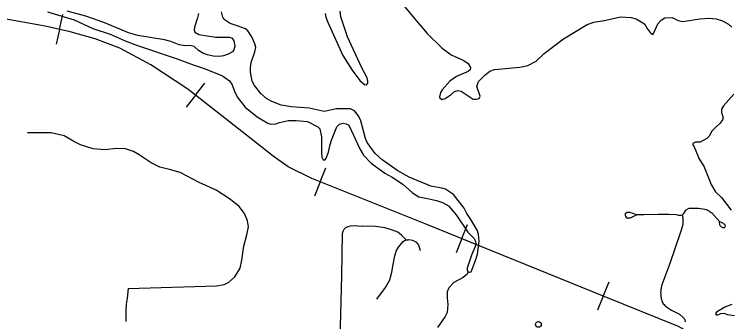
# Model space of a CAD drawing. Extents: x -19 to 366, y -4 to 359.
# Drawn here: x 143.606 to 144.78, y 195.81 to 196.314 of the extents above; entities that cross this region are included whole.
import ezdxf

# ---------------------------------------------------------------- set-up
doc = ezdxf.new("R2010")
doc.units = 0
for name, color, linetype in [('Level 32', 7, 'Continuous'), ('Level 33', 7, 'Continuous'), ('Level 34', 7, 'Continuous'), ('Level 35', 7, 'Continuous'), ('Level 40', 7, 'Continuous'), ('Level 45', 7, 'Continuous'), ('Level 46', 7, 'Continuous'), ('Level 60', 7, 'Continuous')]:
    doc.layers.add(name, color=color, linetype=linetype)

msp = doc.modelspace()

# ---------------------------------------------------------------- linework, layer by layer
at = {"layer": 'Level 32'}
for points in [[(144.7001, 195.9849), (144.6982, 195.9846), (144.6964, 195.9846), (144.6946, 195.9846), (144.6907, 195.9853), (144.6778, 195.9859), (144.6611, 195.9862), (144.6374, 195.9857), (144.6253, 195.9856), (144.6198, 195.9877), (144.6182, 195.988), (144.6143, 195.9892), (144.6122, 195.9895), (144.6102, 195.9893), (144.6069, 195.987), (144.6067, 195.985), (144.6071, 195.9833), (144.6091, 195.9808), (144.6123, 195.9803), (144.6153, 195.9808), (144.6189, 195.9823), (144.6253, 195.9856)], [(144.7001, 195.9849), (144.7011, 195.9813), (144.7012, 195.9806), (144.7014, 195.978), (144.7015, 195.9754), (144.7014, 195.9728), (144.7012, 195.9702), (144.7008, 195.9676), (144.6975, 195.9569), (144.6887, 195.9313), (144.6797, 195.9055), (144.6734, 195.888), (144.6667, 195.8708), (144.6662, 195.8688), (144.6657, 195.8661), (144.6653, 195.8633), (144.665, 195.8606), (144.6649, 195.8578), (144.665, 195.8551), (144.6652, 195.8523), (144.6656, 195.8496), (144.6657, 195.8484), (144.6662, 195.8466), (144.6667, 195.8448), (144.6674, 195.8431), (144.6683, 195.8414), (144.6693, 195.8398), (144.6704, 195.8383), (144.6716, 195.8369), (144.6729, 195.8356), (144.6826, 195.8294), (144.6959, 195.8227), (144.7019, 195.8174), (144.7023, 195.817), (144.7031, 195.8157), (144.7039, 195.8144), (144.7045, 195.813), (144.705, 195.8116), (144.7053, 195.8101)], [(144.7001, 195.9849), (144.7013, 195.986), (144.7025, 195.9872), (144.7035, 195.9885), (144.7044, 195.9899), (144.7047, 195.9905), (144.7061, 195.9931), (144.707, 195.9939), (144.7081, 195.9947), (144.7092, 195.9953), (144.7104, 195.9958), (144.7116, 195.9961), (144.7129, 195.9963), (144.7141, 195.9963), (144.727, 195.9963), (144.7374, 195.995), (144.7393, 195.9944), (144.7412, 195.9936), (144.743, 195.9927), (144.7447, 195.9917), (144.7463, 195.9905), (144.7479, 195.9893), (144.7486, 195.9885), (144.7615, 195.9743), (144.7656, 195.9727), (144.7676, 195.9712), (144.7693, 195.9699), (144.7704, 195.9682), (144.7706, 195.9665), (144.7701, 195.965), (144.7688, 195.9643), (144.7675, 195.9641), (144.766, 195.9645), (144.7643, 195.9656), (144.763, 195.9671), (144.762, 195.9692), (144.7615, 195.9743)], [(143.7924, 195.865), (143.7907, 195.8488), (143.7894, 195.839), (143.7887, 195.8287), (143.7885, 195.8116), (143.7885, 195.8104)]]:
    msp.add_lwpolyline(points, dxfattribs=at)
at = {"layer": 'Level 33'}
msp.add_lwpolyline([(144.1429, 195.7682), (144.1416, 195.773), (144.1411, 195.7763), (144.1407, 195.7825), (144.1405, 195.8017), (144.1424, 195.8861), (144.1439, 195.9548), (144.1447, 195.9585), (144.1465, 195.9619), (144.1492, 195.9647), (144.1529, 195.9665), (144.1566, 195.9675), (144.1629, 195.9677), (144.1758, 195.967)], dxfattribs=at)
msp.add_circle((144.4646, 195.8059), 0.00473, dxfattribs=at)
at = {"layer": 'Level 34'}
for points in [[(144.2478, 195.9446), (144.2404, 195.9523), (144.2343, 195.9569), (144.2238, 195.9609), (144.2128, 195.964), (144.198, 195.9662), (144.1758, 195.967)], [(144.1998, 195.8475), (144.214, 195.8665), (144.2211, 195.8788), (144.2244, 195.8914), (144.2266, 195.904), (144.2294, 195.9185), (144.2318, 195.9259), (144.2355, 195.9327), (144.2433, 195.9417)], [(144.2433, 195.9417), (144.2451, 195.9432), (144.2467, 195.9442), (144.2478, 195.9446)], [(144.2478, 195.9446), (144.2481, 195.9447), (144.2498, 195.9447), (144.2511, 195.9446)], [(144.2715, 195.9265), (144.2687, 195.9357), (144.2654, 195.9401), (144.2591, 195.9435), (144.2518, 195.9446), (144.2511, 195.9446)]]:
    msp.add_lwpolyline(points, dxfattribs=at)
at = {"layer": 'Level 35'}
for points in [[(144.2423, 196.3301), (144.2581, 196.3111), (144.2822, 196.2826), (144.307, 196.2586), (144.3218, 196.2476), (144.3422, 196.2386), (144.3493, 196.2334), (144.3532, 196.2268), (144.3528, 196.2232), (144.3497, 196.2201), (144.3302, 196.2123), (144.3196, 196.2043), (144.3072, 196.1903)], [(143.6602, 196.318), (143.704, 196.3047), (143.7346, 196.2909), (143.763, 196.2816), (143.7874, 196.2705), (143.8076, 196.2628), (143.8712, 196.2418), (143.9008, 196.2305), (143.9185, 196.2246), (143.9473, 196.2131), (143.9584, 196.2049), (143.9621, 196.1996), (143.9676, 196.1856), (143.9724, 196.1771), (143.984, 196.1619), (144.004, 196.1459), (144.0212, 196.1356), (144.0265, 196.134), (144.0345, 196.1347), (144.0407, 196.137), (144.0552, 196.1399), (144.0679, 196.1401), (144.0864, 196.1382), (144.1033, 196.1299), (144.1066, 196.1262), (144.1091, 196.1133), (144.1093, 196.0863), (144.1099, 196.0797), (144.1119, 196.0755), (144.1151, 196.0756), (144.117, 196.0781), (144.1206, 196.088), (144.1228, 196.0987), (144.1258, 196.1078), (144.1346, 196.1299), (144.1389, 196.1338), (144.1446, 196.1354), (144.1499, 196.1347), (144.1539, 196.1325), (144.1725, 196.0927), (144.178, 196.0833), (144.1907, 196.0701), (144.2129, 196.0537), (144.2253, 196.0471), (144.2423, 196.0357), (144.2583, 196.0215), (144.2686, 196.0148), (144.2829, 196.012)], [(143.779, 196.2898), (143.7526, 196.3004), (143.7229, 196.3112), (143.6923, 196.3194)], [(143.9077, 196.3154), (143.9057, 196.3066), (143.901, 196.2927), (143.9005, 196.2878), (143.9017, 196.2848), (143.9084, 196.2807), (143.9356, 196.2767), (143.9587, 196.2764), (143.9629, 196.2749), (143.9656, 196.2704), (143.9674, 196.2617), (143.9654, 196.2556), (143.9632, 196.2526), (143.9566, 196.2487), (143.9487, 196.2461), (143.9421, 196.2451), (143.9318, 196.2457), (143.9225, 196.2476), (143.9151, 196.2506), (143.9078, 196.2549), (143.9005, 196.2614), (143.8935, 196.263), (143.8859, 196.2625), (143.8758, 196.2639), (143.8625, 196.2694), (143.852, 196.272), (143.8081, 196.2792), (143.7933, 196.2839), (143.779, 196.2898)], [(143.973, 196.2944), (143.9595, 196.2992), (143.9499, 196.3057), (143.9478, 196.3095), (143.9454, 196.3178)], [(144.1153, 196.3153), (144.1161, 196.3094), (144.1189, 196.3025), (144.1443, 196.2466), (144.1597, 196.2227), (144.1722, 196.2058), (144.1803, 196.1983), (144.1835, 196.1989), (144.1852, 196.2012), (144.1853, 196.2046), (144.1839, 196.2097), (144.1753, 196.2265), (144.1517, 196.2769), (144.141, 196.31), (144.1397, 196.3191)], [(144.3072, 196.1903), (144.3043, 196.1857), (144.3027, 196.1789), (144.3031, 196.1774), (144.3065, 196.1744), (144.312, 196.1761), (144.3219, 196.1825), (144.3274, 196.1874), (144.3329, 196.1891), (144.3382, 196.1879), (144.3579, 196.1752), (144.3632, 196.1747), (144.3674, 196.1761), (144.369, 196.1801), (144.3638, 196.196), (144.3664, 196.204), (144.3767, 196.2144), (144.3851, 196.221), (144.3926, 196.2235), (144.4341, 196.2273), (144.4475, 196.2301), (144.4607, 196.237), (144.4742, 196.2499), (144.5059, 196.2736), (144.5446, 196.2971), (144.5553, 196.301), (144.5724, 196.3037), (144.5998, 196.3098), (144.6167, 196.3087), (144.625, 196.3067), (144.6382, 196.2984), (144.6427, 196.2906), (144.6495, 196.282), (144.6519, 196.2811), (144.6534, 196.2826), (144.6602, 196.2983), (144.6655, 196.3044), (144.672, 196.3083), (144.6838, 196.3086), (144.6937, 196.3038), (144.7015, 196.302), (144.7291, 196.3068), (144.745, 196.3077), (144.756, 196.3064), (144.7665, 196.3033), (144.7759, 196.2981), (144.7818, 196.2932)], [(144.2829, 196.012), (144.2979, 196.0089), (144.3076, 196.0055), (144.3172, 196.0003), (144.3301, 195.9854), (144.3489, 195.9572), (144.3594, 195.9467), (144.3614, 195.9424), (144.3619, 195.9365), (144.36, 195.931), (144.3549, 195.9195), (144.348, 195.8978), (144.3479, 195.8942), (144.3496, 195.8921), (144.3515, 195.8914), (144.3543, 195.8918), (144.3617, 195.9105), (144.3647, 195.9208), (144.3673, 195.9425), (144.3666, 195.9533), (144.3648, 195.9593), (144.3552, 195.9761), (144.3471, 195.9878), (144.343, 195.9961), (144.3254, 196.0186), (144.3126, 196.0273), (144.3063, 196.0294), (144.2883, 196.0323), (144.2528, 196.0474), (144.2342, 196.0578), (144.2086, 196.0753), (144.1971, 196.086), (144.1843, 196.1038), (144.1814, 196.1106), (144.1739, 196.1392), (144.1698, 196.1477), (144.1635, 196.156), (144.1566, 196.1593), (144.1336, 196.1594), (144.1136, 196.1549), (144.0893, 196.1601), (144.0598, 196.1625), (144.0433, 196.165), (144.0279, 196.1709), (144.0189, 196.1762), (144.0101, 196.1843), (143.9996, 196.1974), (143.9955, 196.2042), (143.9931, 196.2192), (143.9929, 196.2269), (143.9942, 196.2349), (144, 196.2527), (144.0014, 196.2595), (144.0002, 196.2656), (143.9953, 196.2771), (143.9885, 196.2869), (143.9846, 196.2904), (143.973, 196.2944)], [(144.7849, 196.183), (144.7677, 196.164), (144.7644, 196.1584), (144.7645, 196.1529), (144.7671, 196.1444), (144.7662, 196.1412), (144.7623, 196.1358), (144.755, 196.1287), (144.749, 196.1227), (144.7444, 196.1143), (144.7405, 196.1103), (144.7295, 196.1043), (144.722, 196.1043), (144.7174, 196.1024), (144.7175, 196.0999), (144.7198, 196.0967), (144.7263, 196.0812)], [(144.7263, 196.0812), (144.7276, 196.0779), (144.7358, 196.0654), (144.7474, 196.035), (144.7548, 196.0234), (144.7644, 196.014), (144.7806, 195.9931)], [(144.3496, 195.8921), (144.3478, 195.8884), (144.3413, 195.8829), (144.3263, 195.8746), (144.3181, 195.8659), (144.3149, 195.8591), (144.315, 195.8492), (144.3161, 195.8386), (144.3152, 195.8253), (144.3121, 195.8189), (144.2995, 195.8007)], [(144.7817, 195.8387), (144.77, 195.8341), (144.7565, 195.8262), (144.755, 195.8235), (144.7558, 195.8216), (144.7584, 195.8215), (144.7635, 195.824), (144.7686, 195.8241), (144.7743, 195.8222), (144.7859, 195.8205)]]:
    msp.add_lwpolyline(points, dxfattribs=at)
at = {"layer": 'Level 40'}
for p, q in [((143.68, 196.2893), (143.6855, 196.3137)), ((143.68, 196.2893), (143.6745, 196.265)), ((143.9029, 196.1815), (143.9183, 196.2012)), ((143.9029, 196.1815), (143.8875, 196.1618)), ((144.1073, 196.0395), (144.1166, 196.0627)), ((144.1073, 196.0395), (144.098, 196.0163)), ((144.3393, 195.9464), (144.3487, 195.9696)), ((144.3393, 195.9464), (144.3299, 195.9232)), ((144.5709, 195.8523), (144.5803, 195.8754)), ((144.5709, 195.8523), (144.5615, 195.8291))]:
    msp.add_line(p, q, dxfattribs=at)
msp.add_lwpolyline([(144.7933, 195.7199), (144.7659, 195.7552), (144.7461, 195.7721), (144.7193, 195.7883), (144.694, 195.8024), (144.5721, 195.8518), (144.2789, 195.9709), (144.0936, 196.045), (144.0548, 196.064), (144.0302, 196.0816), (143.9865, 196.1162), (143.89, 196.1916), (143.8294, 196.2311), (143.7786, 196.2586), (143.7385, 196.2741), (143.6976, 196.2854), (143.6567, 196.2946), (143.5616, 196.3115), (143.4989, 196.3242)], dxfattribs=at)
msp.add_lwpolyline([(144.7933, 195.7199), (144.7659, 195.7552), (144.7461, 195.7721), (144.7193, 195.7883), (144.694, 195.8024), (144.5721, 195.8518), (144.2789, 195.9709), (144.0936, 196.045), (144.0548, 196.064), (144.0302, 196.0816), (143.9865, 196.1162), (143.89, 196.1916), (143.8294, 196.2311), (143.7786, 196.2586), (143.7385, 196.2741), (143.6976, 196.2854), (143.6567, 196.2946), (143.5616, 196.3115), (143.4989, 196.3242)], dxfattribs=at)
at = {"layer": 'Level 45'}
msp.add_lwpolyline([(143.7924, 195.865), (143.9373, 195.869), (143.9497, 195.8714), (143.9572, 195.8752), (143.9671, 195.8839), (143.9758, 195.8981), (143.9789, 195.9112), (143.982, 195.9341)], dxfattribs=at)
at = {"layer": 'Level 46'}
msp.add_lwpolyline([(143.982, 195.9341), (143.987, 195.9528), (143.9894, 195.9658), (143.9882, 195.9757), (143.9832, 195.9875), (143.9745, 195.9993), (143.9603, 196.0105), (143.9367, 196.026), (143.9088, 196.0384), (143.8778, 196.0546), (143.8604, 196.0595), (143.8443, 196.0633), (143.83, 196.0707), (143.8107, 196.0838), (143.8014, 196.0893), (143.7884, 196.0937), (143.7735, 196.0943), (143.7543, 196.0918), (143.7351, 196.0937), (143.7146, 196.0999), (143.7034, 196.1055), (143.6879, 196.1148), (143.6786, 196.1173), (143.6662, 196.1198), (143.6277, 196.1198)], dxfattribs=at)
at = {"layer": 'Level 60'}
for points in [[(146.7783, 1.697), (146.5788, 10.3131), (146.3785, 18.9294), (146.1776, 27.5458), (145.9759, 36.1624), (145.7736, 44.7791), (145.5705, 53.396), (145.3668, 62.013), (145.1624, 70.6301), (144.9572, 79.2474), (144.7514, 87.8648), (144.5449, 96.4823), (144.3377, 105.1), (144.1299, 113.7179), (143.9213, 122.3359), (143.712, 130.954), (143.5021, 139.5723), (143.2915, 148.1907), (143.0802, 156.8092), (142.8682, 165.4279), (142.6555, 174.0468), (142.4422, 182.6658), (142.2282, 191.2849), (142.0135, 199.9042), (141.7981, 208.5236), (141.582, 217.1432), (141.3653, 225.7629), (141.1479, 234.3828), (140.9298, 243.0028), (140.711, 251.623), (140.4916, 260.2433), (140.2715, 268.8638), (140.0508, 277.4844), (139.8293, 286.1051), (139.6072, 294.726), (139.3845, 303.3471), (139.161, 311.9683), (138.937, 320.5896), (138.7122, 329.2111), (138.4868, 337.8328), (138.2607, 346.4546)], [(0, 189.5162), (7.1121, 189.5206), (14.2243, 189.5339), (21.3364, 189.556), (28.4484, 189.5869), (35.5605, 189.6267), (42.6725, 189.6754), (49.7844, 189.7329), (56.8962, 189.7992), (64.0079, 189.8744), (71.1196, 189.9584), (78.2311, 190.0512), (85.3425, 190.1529), (92.4538, 190.2635), (99.5649, 190.3829), (106.6759, 190.5111), (113.7867, 190.6482), (120.8974, 190.7941), (128.0078, 190.9489), (135.1181, 191.1125), (142.2282, 191.2849), (149.338, 191.4662), (156.4476, 191.6563), (163.5569, 191.8553), (170.666, 192.0631), (177.7749, 192.2798), (184.8835, 192.5053), (191.9917, 192.7396), (199.0997, 192.9828), (206.2074, 193.2348), (213.3147, 193.4956), (220.4218, 193.7653), (227.5285, 194.0438), (234.6348, 194.3312), (241.7408, 194.6274), (248.8464, 194.9324), (255.9516, 195.2463), (263.0564, 195.569), (270.1608, 195.9005), (277.2648, 196.2409), (284.3683, 196.5901), (291.4715, 196.9481), (298.5741, 197.315), (305.6763, 197.6907), (312.7781, 198.0753), (319.8793, 198.4686), (326.9801, 198.8708), (334.0804, 199.2818), (341.1801, 199.7017)]]:
    msp.add_spline(points, degree=3, dxfattribs=at)

doc.saveas('drawing.dxf')
